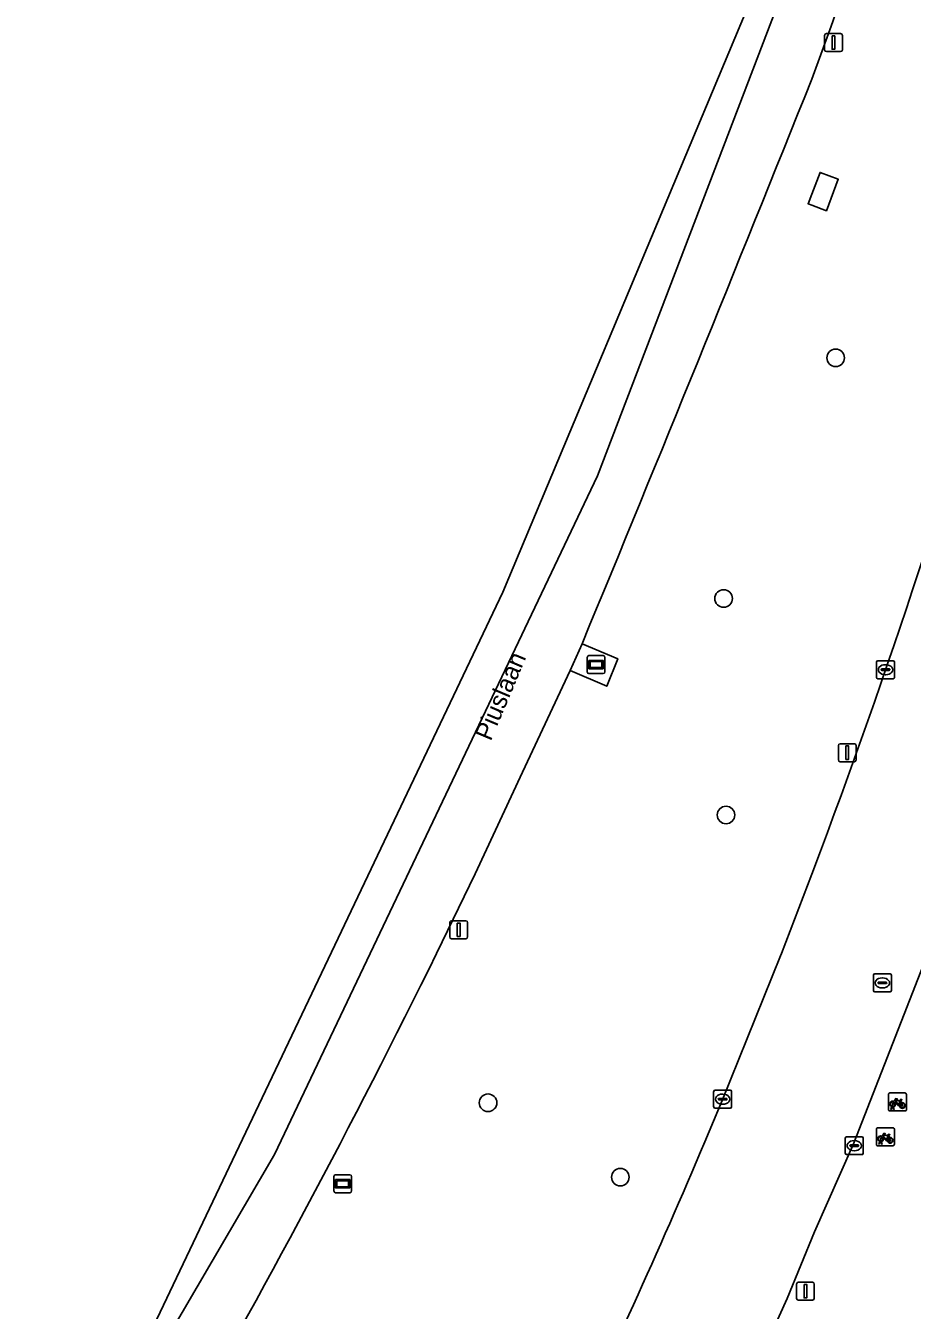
# Model space of a CAD drawing. Extents: x 162803 to 163818, y 381639 to 382475.
# Drawn here: x 162956.3 to 163005.6, y 382230.1 to 382301.6 of the extents above; entities that cross this region are included whole.
import ezdxf

# ---------------------------------------------------------------- set-up
doc = ezdxf.new("R2010")
doc.units = 0
for name, color, linetype in [('IMGEO_Berm_groen', 7, 'Continuous'), ('IMGEO_Boom', 7, 'Continuous'), ('IMGEO_Fietsenrek', 7, 'Continuous'), ('IMGEO_Kolk', 7, 'Continuous'), ('IMGEO_Lichtmast', 7, 'Continuous'), ('IMGEO_Openbare_ruimte_label', 7, 'Continuous'), ('IMGEO_Reclamebord', 7, 'Continuous'), ('IMGEO_Rijbaan_lokaal_gesloten', 7, 'Continuous'), ('IMGEO_Rijbaan_regionaal_gesloten', 7, 'Continuous'), ('IMGEO_Rioolput', 7, 'Continuous'), ('IMGEO_Terreindeel_open', 7, 'Continuous'), ('IMGEO_Voetpad_open', 7, 'Continuous'), ('IMGEO_Wegwijzer', 7, 'Continuous')]:
    doc.layers.add(name, color=color, linetype=linetype)

msp = doc.modelspace()

# ---------------------------------------------------------------- linework, layer by layer
at = {"layer": 'IMGEO_Berm_groen'}
for points in [[(163001.069, 382301.597), (163000, 382298.656)], [(162987.216, 382267.228), (162989.198, 382266.394), (162988.593, 382264.871), (162986.547, 382265.74), (162983.911, 382260.08), (162981.263, 382254.425), (162979.12, 382250)], [(162995.008, 382241.807), (162998.256, 382249.869), (162998.307, 382250), (163000, 382254.408), (163000.482, 382255.692)]]:
    msp.add_lwpolyline(points, dxfattribs=at)
msp.add_lwpolyline([(163000.809, 382291.336), (163000, 382291.643), (162999.796, 382291.721), (163000, 382292.256), (163000.462, 382293.469), (163001.474, 382293.084)], close=True, dxfattribs=at)
for centre, radius, start, end in [((163122.853, 382259.363), 128.899, 155.93735, 160.87383), ((160051.926, 383479.533), 3175.785, 337.55887, 338.170994), ((162611.092, 382401.144), 415.669, 339.51739, 344.37846), ((162559.419, 382455.963), 467.514, 329.98101, 333.86103), ((162655.215, 382382.52), 367.777, 331.33002, 337.5049)]:
    msp.add_arc(centre, radius, start, end, dxfattribs=at)
at = {"layer": 'IMGEO_Boom'}
for centre in [(163001.325, 382283.145), (162995.091, 382269.751), (162995.228, 382257.703), (162981.988, 382241.686), (162989.345, 382237.543)]:
    msp.add_circle(centre, 0.489, dxfattribs=at)
at = {"layer": 'IMGEO_Fietsenrek'}
for p, q in [((163004.266, 382241.308), (163004.266, 382242.149)), ((163004.266, 382242.149), (163004.266, 382241.308)), ((163004.341, 382242.233), (163005.182, 382242.233)), ((163005.182, 382242.233), (163004.341, 382242.233)), ((163005.266, 382242.158), (163005.266, 382241.317)), ((163005.266, 382241.317), (163005.266, 382242.158)), ((163005.191, 382241.233), (163004.35, 382241.233)), ((163004.35, 382241.233), (163005.191, 382241.233)), ((163004.393, 382241.317), (163004.432, 382241.477)), ((163004.427, 382241.317), (163004.393, 382241.317)), ((163004.462, 382241.465), (163004.427, 382241.317)), ((163004.504, 382241.489), (163004.503, 382241.493)), ((163004.545, 382241.317), (163004.511, 382241.459)), ((163004.535, 382241.5), (163004.536, 382241.493)), ((163004.543, 382241.463), (163004.578, 382241.317)), ((163004.578, 382241.317), (163004.545, 382241.317)), ((163004.953, 382241.782), (163004.989, 382241.687)), ((163003.595, 382239.368), (163003.595, 382240.209)), ((163003.595, 382240.209), (163003.595, 382239.368)), ((163003.67, 382240.293), (163004.511, 382240.293)), ((163004.511, 382240.293), (163003.67, 382240.293)), ((163004.282, 382239.842), (163004.318, 382239.747)), ((163004.595, 382240.218), (163004.595, 382239.377)), ((163004.595, 382239.377), (163004.595, 382240.218)), ((163004.52, 382239.293), (163003.679, 382239.293)), ((163003.679, 382239.293), (163004.52, 382239.293)), ((163003.722, 382239.377), (163003.761, 382239.537)), ((163003.756, 382239.377), (163003.722, 382239.377)), ((163003.791, 382239.525), (163003.756, 382239.377)), ((163003.833, 382239.549), (163003.832, 382239.553)), ((163003.874, 382239.377), (163003.84, 382239.519)), ((163003.864, 382239.56), (163003.865, 382239.553)), ((163003.872, 382239.523), (163003.907, 382239.377)), ((163003.907, 382239.377), (163003.874, 382239.377))]:
    msp.add_line(p, q, dxfattribs=at)
for points in [[(163004.579, 382241.759), (163004.674, 382241.923), (163004.76, 382241.909), (163004.762, 382241.9), (163004.706, 382241.889), (163004.679, 382241.844), (163004.935, 382241.803)], [(163004.6, 382241.707), (163004.548, 382241.617), (163004.508, 382241.592), (163004.509, 382241.639), (163004.564, 382241.733)], [(163004.875, 382241.515), (163004.825, 382241.515), (163004.634, 382241.766), (163004.615, 382241.734)], [(163004.922, 382241.778), (163004.665, 382241.819), (163004.648, 382241.79), (163004.815, 382241.57), (163004.922, 382241.778)], [(163004.97, 382241.68), (163004.94, 382241.757), (163004.831, 382241.539), (163004.874, 382241.539)], [(163004.904, 382241.539), (163005.024, 382241.538), (163004.98, 382241.652)], [(163005, 382241.659), (163005.055, 382241.514), (163004.905, 382241.514)], [(163004.935, 382241.803), (163004.96, 382241.852), (163004.954, 382241.856), (163004.931, 382241.86), (163004.919, 382241.867), (163004.918, 382241.87), (163004.92, 382241.875), (163005.015, 382241.86), (163005.017, 382241.85), (163005.007, 382241.837), (163004.995, 382241.831), (163004.981, 382241.837), (163004.953, 382241.782)], [(163003.929, 382239.767), (163003.877, 382239.677), (163003.837, 382239.652), (163003.838, 382239.699), (163003.893, 382239.793)], [(163003.908, 382239.819), (163004.003, 382239.983), (163004.089, 382239.969), (163004.091, 382239.96), (163004.035, 382239.949), (163004.008, 382239.904), (163004.264, 382239.863)], [(163004.204, 382239.575), (163004.154, 382239.575), (163003.963, 382239.826), (163003.944, 382239.794)], [(163004.251, 382239.838), (163003.994, 382239.879), (163003.977, 382239.85), (163004.144, 382239.63), (163004.251, 382239.838)], [(163004.299, 382239.74), (163004.269, 382239.817), (163004.16, 382239.599), (163004.203, 382239.599)], [(163004.264, 382239.863), (163004.289, 382239.912), (163004.283, 382239.916), (163004.26, 382239.92), (163004.248, 382239.927), (163004.247, 382239.93), (163004.249, 382239.935), (163004.344, 382239.92), (163004.346, 382239.91), (163004.336, 382239.897), (163004.324, 382239.891), (163004.31, 382239.897), (163004.282, 382239.842)], [(163004.233, 382239.599), (163004.353, 382239.598), (163004.309, 382239.712)], [(163004.329, 382239.719), (163004.384, 382239.574), (163004.234, 382239.574)]]:
    msp.add_lwpolyline(points, dxfattribs=at)
for centre, radius, start, end in [((163004.344, 382242.155), 0.0779, 92.4484, 184.28452), ((163004.344, 382242.155), 0.0779, 92.4484, 184.28452), ((163005.188, 382242.155), 0.0779, 2.4484, 94.28452), ((163005.188, 382242.155), 0.0779, 2.4484, 94.28452), ((163004.344, 382241.311), 0.0779, 182.4484, 274.28452), ((163004.344, 382241.311), 0.0779, 182.4484, 274.28452), ((163004.506, 382241.618), 0.159, 62.67661, 242.13685), ((163004.506, 382241.618), 0.129, 63.31916, 238.90302), ((163004.486, 382241.489), 0.0499, 12.8025, 158.69338), ((163004.506, 382241.618), 0.159, 253.99666, 271.78671), ((163004.486, 382241.489), 0.0174, 12.8025, 163.45023), ((163004.506, 382241.618), 0.129, 253.41502, 269.02044), ((163004.506, 382241.618), 0.129, 283.60429, 43.43025), ((163004.506, 382241.618), 0.159, 283.5766, 46.60424), ((163005.033, 382241.534), 0.159, 113.3408, 178.32165), ((163005.033, 382241.534), 0.159, 187.0065, 105.77075), ((163005.033, 382241.534), 0.129, 113.92302, 177.95563), ((163005.033, 382241.534), 0.129, 188.67146, 104.58832), ((163005.188, 382241.311), 0.0779, 272.4484, 4.28452), ((163005.188, 382241.311), 0.0779, 272.4484, 4.28452), ((163003.673, 382240.215), 0.0779, 92.4484, 184.28452), ((163003.673, 382240.215), 0.0779, 92.4484, 184.28452), ((163003.835, 382239.678), 0.159, 62.67661, 242.13685), ((163003.835, 382239.678), 0.129, 63.31916, 238.90302), ((163003.835, 382239.678), 0.159, 283.5766, 46.60424), ((163004.517, 382240.215), 0.0779, 2.4484, 94.28452), ((163004.517, 382240.215), 0.0779, 2.4484, 94.28452), ((163003.673, 382239.371), 0.0779, 182.4484, 274.28452), ((163003.673, 382239.371), 0.0779, 182.4484, 274.28452), ((163003.815, 382239.549), 0.0499, 12.8025, 158.69338), ((163003.835, 382239.678), 0.159, 253.99666, 271.78671), ((163003.815, 382239.549), 0.0174, 12.8025, 163.45023), ((163003.835, 382239.678), 0.129, 253.41502, 269.02044), ((163003.835, 382239.678), 0.129, 283.60429, 43.43025), ((163004.362, 382239.594), 0.159, 113.3408, 178.32165), ((163004.362, 382239.594), 0.159, 187.0065, 105.77075), ((163004.362, 382239.594), 0.129, 113.92302, 177.95563), ((163004.362, 382239.594), 0.129, 188.67146, 104.58832), ((163004.517, 382239.371), 0.0779, 272.4484, 4.28452), ((163004.517, 382239.371), 0.0779, 272.4484, 4.28452)]:
    msp.add_arc(centre, radius, start, end, dxfattribs=at)
at = {"layer": 'IMGEO_Kolk'}
for p, q in [((163003.678, 382266.289), (163004.53, 382266.289)), ((163003.603, 382265.363), (163003.603, 382266.215)), ((163003.862, 382265.783), (163003.862, 382265.795)), ((163004.3, 382265.746), (163003.902, 382265.746)), ((163003.905, 382265.832), (163004.303, 382265.832)), ((163004.091, 382266.069), (163004.116, 382266.069)), ((163004.346, 382265.795), (163004.346, 382265.783)), ((163004.604, 382266.215), (163004.604, 382265.363)), ((163004.53, 382265.289), (163003.678, 382265.289)), ((163004.114, 382265.509), (163004.089, 382265.509)), ((162994.539, 382241.46), (162994.539, 382242.312)), ((162994.614, 382242.386), (162995.466, 382242.386)), ((162994.841, 382241.929), (162995.239, 382241.929)), ((162995.027, 382242.166), (162995.052, 382242.166)), ((162995.54, 382242.312), (162995.54, 382241.46)), ((162995.466, 382241.386), (162994.614, 382241.386)), ((162994.798, 382241.88), (162994.798, 382241.892)), ((162995.236, 382241.843), (162994.838, 382241.843)), ((162995.05, 382241.606), (162995.025, 382241.606)), ((162995.282, 382241.892), (162995.282, 382241.88)), ((163001.938, 382239.798), (163002.79, 382239.798)), ((163001.863, 382238.872), (163001.863, 382239.724)), ((163002.122, 382239.292), (163002.122, 382239.304)), ((163002.56, 382239.255), (163002.162, 382239.255)), ((163002.165, 382239.341), (163002.563, 382239.341)), ((163002.351, 382239.578), (163002.376, 382239.578)), ((163002.606, 382239.304), (163002.606, 382239.292)), ((163002.864, 382239.724), (163002.864, 382238.872)), ((163002.79, 382238.798), (163001.938, 382238.798)), ((163002.374, 382239.018), (163002.349, 382239.018))]:
    msp.add_line(p, q, dxfattribs=at)
for points in [[(163003.678, 382266.289), (163004.53, 382266.289)], [(163003.603, 382265.363), (163003.603, 382266.215)], [(163004.604, 382266.215), (163004.604, 382265.363)], [(163004.53, 382265.289), (163003.678, 382265.289)], [(162994.539, 382241.46), (162994.539, 382242.312)], [(162994.614, 382242.386), (162995.466, 382242.386)], [(162995.54, 382242.312), (162995.54, 382241.46)], [(162995.466, 382241.386), (162994.614, 382241.386)], [(163001.938, 382239.798), (163002.79, 382239.798)], [(163001.863, 382238.872), (163001.863, 382239.724)], [(163002.864, 382239.724), (163002.864, 382238.872)], [(163002.79, 382238.798), (163001.938, 382238.798)]]:
    msp.add_lwpolyline(points, dxfattribs=at)
for centre, radius, start, end in [((163003.68, 382266.213), 0.0765, 91.55205, 178.44795), ((163003.68, 382266.213), 0.0765, 91.55205, 178.44795), ((163004.528, 382266.213), 0.0765, 1.55205, 88.44795), ((163004.528, 382266.213), 0.0765, 1.55205, 88.44795), ((163003.902, 382265.792), 0.0403, 85.87752, 175.75265), ((163003.899, 382265.782), 0.0366, 178.93798, 274.71019), ((163004.303, 382265.789), 0.043, 264.86636, 352.45326), ((163004.307, 382265.794), 0.0386, 1.73085, 96.63898), ((163003.68, 382265.365), 0.0765, 181.55205, 268.44795), ((163003.68, 382265.365), 0.0765, 181.55205, 268.44795), ((163004.528, 382265.365), 0.0765, 271.55205, 358.44795), ((163004.528, 382265.365), 0.0765, 271.55205, 358.44795), ((162994.616, 382242.31), 0.0765, 91.55205, 178.44795), ((162994.616, 382242.31), 0.0765, 91.55205, 178.44795), ((162994.838, 382241.889), 0.0403, 85.87752, 175.75265), ((162995.243, 382241.891), 0.0386, 1.73085, 96.63898), ((162995.464, 382242.31), 0.0765, 1.55205, 88.44795), ((162995.464, 382242.31), 0.0765, 1.55205, 88.44795), ((162994.616, 382241.462), 0.0765, 181.55205, 268.44795), ((162994.616, 382241.462), 0.0765, 181.55205, 268.44795), ((162994.835, 382241.879), 0.0366, 178.93798, 274.71019), ((162995.239, 382241.886), 0.043, 264.86636, 352.45326), ((162995.464, 382241.462), 0.0765, 271.55205, 358.44795), ((162995.464, 382241.462), 0.0765, 271.55205, 358.44795), ((163001.94, 382239.722), 0.0765, 91.55205, 178.44795), ((163001.94, 382239.722), 0.0765, 91.55205, 178.44795), ((163002.788, 382239.722), 0.0765, 1.55205, 88.44795), ((163002.788, 382239.722), 0.0765, 1.55205, 88.44795), ((163002.162, 382239.301), 0.0403, 85.87752, 175.75265), ((163002.159, 382239.291), 0.0366, 178.93798, 274.71019), ((163002.563, 382239.298), 0.043, 264.86636, 352.45326), ((163002.567, 382239.303), 0.0386, 1.73085, 96.63898), ((163001.94, 382238.874), 0.0765, 181.55205, 268.44795), ((163001.94, 382238.874), 0.0765, 181.55205, 268.44795), ((163002.788, 382238.874), 0.0765, 271.55205, 358.44795), ((163002.788, 382238.874), 0.0765, 271.55205, 358.44795)]:
    msp.add_arc(centre, radius, start, end, dxfattribs=at)
for centre, major_axis, ratio, start_param, end_param in [((163004.09, 382265.789), (-0.387, 0.002), 0.722429, 4.712389, 7.853982), ((163004.115, 382265.789), (-0.39, 0.002), 0.717154, 1.570796, 4.712389), ((162995.026, 382241.886), (-0.387, 0.002), 0.722429, 4.712389, 7.853982), ((162995.051, 382241.886), (-0.39, 0.002), 0.717154, 1.570796, 4.712389), ((163002.35, 382239.298), (-0.387, 0.002), 0.722429, 4.712389, 7.853982), ((163002.375, 382239.298), (-0.39, 0.002), 0.717154, 1.570796, 4.712389)]:
    msp.add_ellipse(centre, major_axis=major_axis, ratio=ratio, start_param=start_param, end_param=end_param, dxfattribs=at)
at = {"layer": 'IMGEO_Lichtmast'}
for p, q in [((163000.71, 382300.292), (163000.71, 382301.092)), ((163000.71, 382301.092), (163000.71, 382300.292)), ((163000.81, 382301.192), (163001.6, 382301.192)), ((163001.6, 382301.192), (163000.81, 382301.192)), ((163001.7, 382301.092), (163001.7, 382300.292)), ((163001.7, 382300.292), (163001.7, 382301.092)), ((163001.6, 382300.192), (163000.81, 382300.192)), ((163000.81, 382300.192), (163001.6, 382300.192)), ((163001.477, 382260.768), (163001.477, 382261.568)), ((163001.477, 382261.568), (163001.477, 382260.768)), ((163001.577, 382261.668), (163002.367, 382261.668)), ((163002.367, 382261.668), (163001.577, 382261.668)), ((163002.467, 382261.568), (163002.467, 382260.768)), ((163002.467, 382260.768), (163002.467, 382261.568)), ((163002.367, 382260.668), (163001.577, 382260.668)), ((163001.577, 382260.668), (163002.367, 382260.668)), ((162979.856, 382250.915), (162979.856, 382251.715)), ((162979.856, 382251.715), (162979.856, 382250.915)), ((162979.956, 382251.815), (162980.746, 382251.815)), ((162980.746, 382251.815), (162979.956, 382251.815)), ((162980.846, 382251.715), (162980.846, 382250.915)), ((162980.846, 382250.915), (162980.846, 382251.715)), ((162980.746, 382250.815), (162979.956, 382250.815)), ((162979.956, 382250.815), (162980.746, 382250.815)), ((162999.147, 382230.799), (162999.147, 382231.599)), ((162999.147, 382231.599), (162999.147, 382230.799)), ((162999.247, 382231.699), (163000.037, 382231.699)), ((163000.037, 382231.699), (162999.247, 382231.699)), ((163000.137, 382231.599), (163000.137, 382230.799)), ((163000.137, 382230.799), (163000.137, 382231.599)), ((163000.037, 382230.699), (162999.247, 382230.699)), ((162999.247, 382230.699), (163000.037, 382230.699))]:
    msp.add_line(p, q, dxfattribs=at)
for points in [[(163001.13, 382301.067), (163001.28, 382301.067), (163001.28, 382300.317), (163001.13, 382300.317), (163001.13, 382301.067)], [(163001.897, 382261.543), (163002.047, 382261.543), (163002.047, 382260.793), (163001.897, 382260.793), (163001.897, 382261.543)], [(162980.276, 382251.69), (162980.426, 382251.69), (162980.426, 382250.94), (162980.276, 382250.94), (162980.276, 382251.69)], [(162999.567, 382231.574), (162999.717, 382231.574), (162999.717, 382230.824), (162999.567, 382230.824), (162999.567, 382231.574)]]:
    msp.add_lwpolyline(points, dxfattribs=at)
for centre, start, end in [((163000.81, 382301.092), 90, 180), ((163000.81, 382301.092), 90, 180), ((163001.6, 382301.092), 0, 90), ((163001.6, 382301.092), 360, 90), ((163000.81, 382300.292), 180, 270), ((163000.81, 382300.292), 180, 270), ((163001.6, 382300.292), 270, 0), ((163001.6, 382300.292), 270, 0), ((163001.577, 382261.568), 90, 180), ((163001.577, 382261.568), 90, 180), ((163002.367, 382261.568), 0, 90), ((163002.367, 382261.568), 360, 90), ((163001.577, 382260.768), 180, 270), ((163001.577, 382260.768), 180, 270), ((163002.367, 382260.768), 270, 0), ((163002.367, 382260.768), 270, 0), ((162979.956, 382251.715), 90, 180), ((162979.956, 382251.715), 90, 180), ((162980.746, 382251.715), 0, 90), ((162980.746, 382251.715), 360, 90), ((162979.956, 382250.915), 180, 270), ((162979.956, 382250.915), 180, 270), ((162980.746, 382250.915), 270, 0), ((162980.746, 382250.915), 270, 0), ((162999.247, 382231.599), 90, 180), ((162999.247, 382231.599), 90, 180), ((163000.037, 382231.599), 0, 90), ((163000.037, 382231.599), 360, 90), ((162999.247, 382230.799), 180, 270), ((162999.247, 382230.799), 180, 270), ((163000.037, 382230.799), 270, 0), ((163000.037, 382230.799), 270, 0)]:
    msp.add_arc(centre, 0.1, start, end, dxfattribs=at)
at = {"layer": 'IMGEO_Reclamebord'}
for p, q in [((162987.5, 382265.672), (162987.5, 382266.472)), ((162987.5, 382266.472), (162987.5, 382265.672)), ((162987.6, 382266.572), (162988.39, 382266.572)), ((162988.39, 382266.572), (162987.6, 382266.572)), ((162988.49, 382266.472), (162988.49, 382265.672)), ((162988.49, 382265.672), (162988.49, 382266.472)), ((162988.39, 382265.572), (162987.6, 382265.572)), ((162987.6, 382265.572), (162988.39, 382265.572))]:
    msp.add_line(p, q, dxfattribs=at)
for points in [[(162987.601, 382266.304), (162988.389, 382266.304), (162988.389, 382265.84), (162987.601, 382265.84), (162987.601, 382266.304)], [(162987.666, 382266.239), (162987.666, 382265.905), (162988.324, 382265.905), (162988.324, 382266.239), (162987.666, 382266.239)]]:
    msp.add_lwpolyline(points, dxfattribs=at)
for centre, start, end in [((162987.6, 382266.472), 90, 180), ((162987.6, 382266.472), 90, 180), ((162988.39, 382266.472), 0, 90), ((162988.39, 382266.472), 360, 90), ((162987.6, 382265.672), 180, 270), ((162987.6, 382265.672), 180, 270), ((162988.39, 382265.672), 270, 0), ((162988.39, 382265.672), 270, 0)]:
    msp.add_arc(centre, 0.1, start, end, dxfattribs=at)
at = {"layer": 'IMGEO_Rijbaan_lokaal_gesloten'}
for points in [[(162977.901, 382206.074), (162976.232, 382203.382), (162982.698, 382198.597), (162990.422, 382213.203), (162991.749, 382215.973), (162993.593, 382219.891), (162995.729, 382224.386), (162997.393, 382228.044), (162998.633, 382230.787), (163000.153, 382234.499), (163002.311, 382239.408), (163006.537, 382250.177), (163011.525, 382263.973)], [(163000.482, 382255.692), (163000, 382254.408), (162998.307, 382250), (162998.256, 382249.869), (162995.008, 382241.807)]]:
    msp.add_lwpolyline(points, dxfattribs=at)
for centre, radius, start, end in [((162611.092, 382401.144), 415.669, 339.51739, 344.37846), ((162655.215, 382382.52), 367.777, 331.33002, 337.5049)]:
    msp.add_arc(centre, radius, start, end, dxfattribs=at)
at = {"layer": 'IMGEO_Rijbaan_regionaal_gesloten'}
for points in [[(162956.261, 382217.556), (162956.788, 382217.246), (162957.041, 382217.097), (162957.334, 382216.925), (162970.099, 382238.803), (162988.069, 382276.576), (162999.406, 382306.223), (163004.339, 382321.327), (163010.545, 382342.595), (163016.751, 382367.915), (163022.202, 382392.931), (163024.249, 382401.938), (163027.1, 382412.472), (163031.008, 382425.974), (163036.242, 382443.17), (163034.29, 382443.535), (163021.987, 382400.242), (163002.164, 382316.367), (162982.804, 382270.096), (162963.365, 382229.253), (162959.404, 382222.731), (162956.261, 382217.556)], [(163039.378, 382442.583), (163036.242, 382443.17), (163031.008, 382425.974), (163027.1, 382412.472), (163024.249, 382401.938), (163022.202, 382392.931), (163016.751, 382367.915), (163010.545, 382342.595), (163004.339, 382321.327), (162999.406, 382306.223), (162988.069, 382276.576), (162970.099, 382238.803), (162957.334, 382216.925), (162960.228, 382215.223)], [(163000, 382298.656), (163001.069, 382301.597)], [(162979.12, 382250), (162981.263, 382254.425), (162983.911, 382260.08), (162986.547, 382265.74), (162986.881, 382266.484), (162987.216, 382267.228)]]:
    msp.add_lwpolyline(points, dxfattribs=at)
for centre, radius, start, end in [((163122.853, 382259.363), 128.899, 155.93735, 160.87383), ((160051.926, 383479.533), 3175.785, 337.55887, 338.170994), ((162559.419, 382455.963), 467.514, 329.98101, 333.86103)]:
    msp.add_arc(centre, radius, start, end, dxfattribs=at)
at = {"layer": 'IMGEO_Rioolput'}
for p, q in [((163003.425, 382247.932), (163003.425, 382248.784)), ((163003.5, 382248.858), (163004.352, 382248.858)), ((163003.684, 382248.352), (163003.684, 382248.364)), ((163003.727, 382248.401), (163004.125, 382248.401)), ((163003.913, 382248.638), (163003.938, 382248.638)), ((163004.168, 382248.364), (163004.168, 382248.352)), ((163004.426, 382248.784), (163004.426, 382247.932)), ((163004.352, 382247.858), (163003.5, 382247.858)), ((163004.122, 382248.315), (163003.724, 382248.315)), ((163003.936, 382248.078), (163003.911, 382248.078))]:
    msp.add_line(p, q, dxfattribs=at)
for points in [[(163003.425, 382247.932), (163003.425, 382248.784)], [(163003.5, 382248.858), (163004.352, 382248.858)], [(163004.426, 382248.784), (163004.426, 382247.932)], [(163004.352, 382247.858), (163003.5, 382247.858)]]:
    msp.add_lwpolyline(points, dxfattribs=at)
for centre, radius, start, end in [((163003.502, 382248.782), 0.0765, 91.55205, 178.44795), ((163003.502, 382248.782), 0.0765, 91.55205, 178.44795), ((163003.724, 382248.361), 0.0403, 85.87752, 175.75265), ((163004.129, 382248.363), 0.0386, 1.73085, 96.63898), ((163004.35, 382248.782), 0.0765, 1.55205, 88.44795), ((163004.35, 382248.782), 0.0765, 1.55205, 88.44795), ((163003.502, 382247.934), 0.0765, 181.55205, 268.44795), ((163003.502, 382247.934), 0.0765, 181.55205, 268.44795), ((163003.721, 382248.351), 0.0366, 178.93798, 274.71019), ((163004.125, 382248.358), 0.043, 264.86636, 352.45326), ((163004.35, 382247.934), 0.0765, 271.55205, 358.44795), ((163004.35, 382247.934), 0.0765, 271.55205, 358.44795)]:
    msp.add_arc(centre, radius, start, end, dxfattribs=at)
for centre, major_axis, ratio, start_param, end_param in [((163003.912, 382248.358), (-0.387, 0.002), 0.722429, 4.712389, 7.853982), ((163003.937, 382248.358), (-0.39, 0.002), 0.717154, 1.570796, 4.712389)]:
    msp.add_ellipse(centre, major_axis=major_axis, ratio=ratio, start_param=start_param, end_param=end_param, dxfattribs=at)
at = {"layer": 'IMGEO_Terreindeel_open'}
for points in [[(163001.474, 382293.084), (163000.462, 382293.469), (163000, 382292.256), (162999.796, 382291.721), (163000, 382291.643), (163000.809, 382291.336)], [(162987.216, 382267.228), (162986.881, 382266.484), (162986.547, 382265.74), (162988.593, 382264.871), (162989.198, 382266.394)]]:
    msp.add_lwpolyline(points, close=True, dxfattribs=at)
at = {"layer": 'IMGEO_Voetpad_open'}
msp.add_lwpolyline([(163011.525, 382263.973), (163006.537, 382250.177), (163002.311, 382239.408), (163000.153, 382234.499), (162998.633, 382230.787), (162997.393, 382228.044), (162995.729, 382224.386), (162993.593, 382219.891), (162991.749, 382215.973), (162990.422, 382213.203)], dxfattribs=at)
at = {"layer": 'IMGEO_Wegwijzer'}
for p, q in [((162973.506, 382237.682), (162974.296, 382237.682)), ((162974.296, 382237.682), (162973.506, 382237.682)), ((162973.406, 382236.782), (162973.406, 382237.582)), ((162973.406, 382237.582), (162973.406, 382236.782)), ((162974.396, 382237.582), (162974.396, 382236.782)), ((162974.396, 382236.782), (162974.396, 382237.582)), ((162974.296, 382236.682), (162973.506, 382236.682)), ((162973.506, 382236.682), (162974.296, 382236.682))]:
    msp.add_line(p, q, dxfattribs=at)
for points in [[(162973.507, 382237.414), (162974.295, 382237.414), (162974.295, 382236.95), (162973.507, 382236.95), (162973.507, 382237.414)], [(162973.572, 382237.349), (162973.572, 382237.015), (162974.23, 382237.015), (162974.23, 382237.349), (162973.572, 382237.349)]]:
    msp.add_lwpolyline(points, dxfattribs=at)
for centre, start, end in [((162973.506, 382237.582), 90, 180), ((162973.506, 382237.582), 90, 180), ((162974.296, 382237.582), 0, 90), ((162974.296, 382237.582), 360, 90), ((162973.506, 382236.782), 180, 270), ((162973.506, 382236.782), 180, 270), ((162974.296, 382236.782), 270, 0), ((162974.296, 382236.782), 270, 0)]:
    msp.add_arc(centre, 0.1, start, end, dxfattribs=at)

# ---------------------------------------------------------------- texts
at = {"layer": 'IMGEO_Openbare_ruimte_label'}
msp.add_text('Piuslaan', height=1, rotation=67.10241, dxfattribs=at).set_placement((162982.132, 382261.772))

doc.saveas('drawing.dxf')
